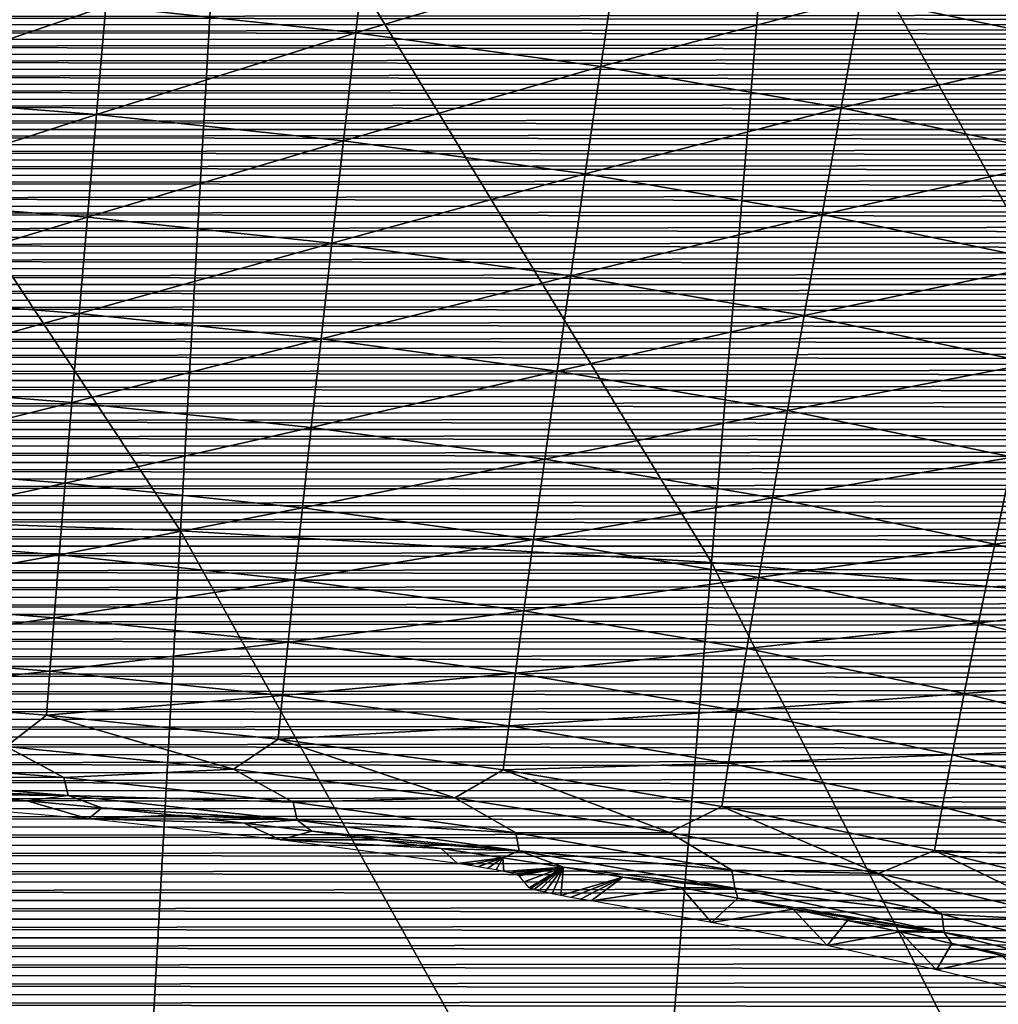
# Model space of a CAD drawing. Header units: millimetres. Extents: x -300 to 300, y -500 to 500.
# Tile 778 of 988: x 15 to 31, y 371 to 387. Entities that reach past the tile are written whole.
import ezdxf

# ---------------------------------------------------------------- set-up
doc = ezdxf.new("R2010")
doc.units = ezdxf.units.MM
doc.header["$LTSCALE"] = 81.481481
for name, color, linetype in [('14', 7, 'CONTINUOUS'), ('19', 7, 'CONTINUOUS'), ('5', 7, 'CONTINUOUS'), ('6', 7, 'CONTINUOUS'), ('9', 7, 'CONTINUOUS')]:
    doc.layers.add(name, color=color, linetype=linetype)

msp = doc.modelspace()

# ---------------------------------------------------------------- linework, layer by layer
at = {"layer": '14', "color": 7, "linetype": 'CONTINUOUS'}
for points in [[(20.648, 387.112, 45.845), (16.611, 387.542, 45.82), (20.856, 388.92, 46.755), (20.648, 387.112, 45.845)], [(24.871, 388.367, 46.789), (20.648, 387.112, 45.845), (20.856, 388.92, 46.755), (24.871, 388.367, 46.789)], [(32.686, 386.875, 46.89), (28.813, 387.688, 46.834), (33.086, 388.693, 47.645), (32.686, 386.875, 46.89)], [(24.608, 386.568, 45.879), (20.648, 387.112, 45.845), (24.871, 388.367, 46.789), (24.608, 386.568, 45.879)], [(28.813, 387.688, 46.834), (24.608, 386.568, 45.879), (24.871, 388.367, 46.789), (28.813, 387.688, 46.834)], [(16.611, 387.542, 45.82), (12.405, 386.114, 44.74), (12.514, 387.865, 45.802), (16.611, 387.542, 45.82)], [(28.49, 385.902, 45.923), (24.608, 386.568, 45.879), (28.813, 387.688, 46.834), (28.49, 385.902, 45.923)], [(32.686, 386.875, 46.89), (28.49, 385.902, 45.923), (28.813, 387.688, 46.834), (32.686, 386.875, 46.89)], [(16.459, 385.796, 44.758), (12.405, 386.114, 44.74), (16.611, 387.542, 45.82), (16.459, 385.796, 44.758)], [(20.648, 387.112, 45.845), (16.459, 385.796, 44.758), (16.611, 387.542, 45.82), (20.648, 387.112, 45.845)], [(20.448, 385.372, 44.783), (16.459, 385.796, 44.758), (20.648, 387.112, 45.845), (20.448, 385.372, 44.783)], [(24.608, 386.568, 45.879), (20.448, 385.372, 44.783), (20.648, 387.112, 45.845), (24.608, 386.568, 45.879)], [(32.3, 385.103, 45.978), (28.49, 385.902, 45.923), (32.686, 386.875, 46.89), (32.3, 385.103, 45.978)], [(24.356, 384.837, 44.816), (20.448, 385.372, 44.783), (24.608, 386.568, 45.879), (24.356, 384.837, 44.816)], [(28.49, 385.902, 45.923), (24.356, 384.837, 44.816), (24.608, 386.568, 45.879), (28.49, 385.902, 45.923)], [(16.459, 385.796, 44.758), (12.302, 384.451, 43.534), (12.405, 386.114, 44.74), (16.459, 385.796, 44.758)], [(28.182, 384.182, 44.86), (24.356, 384.837, 44.816), (28.49, 385.902, 45.923), (28.182, 384.182, 44.86)], [(32.3, 385.103, 45.978), (28.182, 384.182, 44.86), (28.49, 385.902, 45.923), (32.3, 385.103, 45.978)], [(16.315, 384.136, 43.551), (12.302, 384.451, 43.534), (16.459, 385.796, 44.758), (16.315, 384.136, 43.551)], [(20.448, 385.372, 44.783), (16.315, 384.136, 43.551), (16.459, 385.796, 44.758), (20.448, 385.372, 44.783)], [(20.261, 383.719, 43.576), (16.315, 384.136, 43.551), (20.448, 385.372, 44.783), (20.261, 383.719, 43.576)], [(24.356, 384.837, 44.816), (20.261, 383.719, 43.576), (20.448, 385.372, 44.783), (24.356, 384.837, 44.816)], [(31.931, 383.399, 44.915), (28.182, 384.182, 44.86), (32.3, 385.103, 45.978), (31.931, 383.399, 44.915)], [(24.12, 383.191, 43.61), (20.261, 383.719, 43.576), (24.356, 384.837, 44.816), (24.12, 383.191, 43.61)], [(28.182, 384.182, 44.86), (24.12, 383.191, 43.61), (24.356, 384.837, 44.816), (28.182, 384.182, 44.86)], [(16.315, 384.136, 43.551), (12.207, 382.892, 42.195), (12.302, 384.451, 43.534), (16.315, 384.136, 43.551)], [(16.182, 382.581, 42.212), (12.207, 382.892, 42.195), (16.315, 384.136, 43.551), (16.182, 382.581, 42.212)], [(20.261, 383.719, 43.576), (16.182, 382.581, 42.212), (16.315, 384.136, 43.551), (20.261, 383.719, 43.576)], [(27.892, 382.547, 43.653), (24.12, 383.191, 43.61), (28.182, 384.182, 44.86), (27.892, 382.547, 43.653)], [(31.931, 383.399, 44.915), (27.892, 382.547, 43.653), (28.182, 384.182, 44.86), (31.931, 383.399, 44.915)], [(20.087, 382.169, 42.237), (16.182, 382.581, 42.212), (20.261, 383.719, 43.576), (20.087, 382.169, 42.237)], [(24.12, 383.191, 43.61), (20.087, 382.169, 42.237), (20.261, 383.719, 43.576), (24.12, 383.191, 43.61)], [(31.584, 381.778, 43.708), (27.892, 382.547, 43.653), (31.931, 383.399, 44.915), (31.584, 381.778, 43.708)], [(23.9, 381.649, 42.271), (20.087, 382.169, 42.237), (24.12, 383.191, 43.61), (23.9, 381.649, 42.271)], [(27.892, 382.547, 43.653), (23.9, 381.649, 42.271), (24.12, 383.191, 43.61), (27.892, 382.547, 43.653)], [(16.182, 382.581, 42.212), (12.119, 381.453, 40.736), (12.207, 382.892, 42.195), (16.182, 382.581, 42.212)], [(16.061, 381.145, 40.754), (12.119, 381.453, 40.736), (16.182, 382.581, 42.212), (16.061, 381.145, 40.754)], [(20.087, 382.169, 42.237), (16.061, 381.145, 40.754), (16.182, 382.581, 42.212), (20.087, 382.169, 42.237)], [(27.623, 381.015, 42.315), (23.9, 381.649, 42.271), (27.892, 382.547, 43.653), (27.623, 381.015, 42.315)], [(31.584, 381.778, 43.708), (27.623, 381.015, 42.315), (27.892, 382.547, 43.653), (31.584, 381.778, 43.708)], [(19.928, 380.738, 40.779), (16.061, 381.145, 40.754), (20.087, 382.169, 42.237), (19.928, 380.738, 40.779)], [(23.9, 381.649, 42.271), (19.928, 380.738, 40.779), (20.087, 382.169, 42.237), (23.9, 381.649, 42.271)], [(31.263, 380.259, 42.37), (27.623, 381.015, 42.315), (31.584, 381.778, 43.708), (31.263, 380.259, 42.37)], [(23.7, 380.225, 40.814), (19.928, 380.738, 40.779), (23.9, 381.649, 42.271), (23.7, 380.225, 40.814)], [(27.623, 381.015, 42.315), (23.7, 380.225, 40.814), (23.9, 381.649, 42.271), (27.623, 381.015, 42.315)], [(16.061, 381.145, 40.754), (12.041, 380.146, 39.176), (12.119, 381.453, 40.736), (16.061, 381.145, 40.754)], [(15.952, 379.842, 39.194), (12.041, 380.146, 39.176), (16.061, 381.145, 40.754), (15.952, 379.842, 39.194)], [(19.928, 380.738, 40.779), (15.952, 379.842, 39.194), (16.061, 381.145, 40.754), (19.928, 380.738, 40.779)], [(27.378, 379.6, 40.858), (23.7, 380.225, 40.814), (27.623, 381.015, 42.315), (27.378, 379.6, 40.858)], [(31.263, 380.259, 42.37), (27.378, 379.6, 40.858), (27.623, 381.015, 42.315), (31.263, 380.259, 42.37)], [(19.785, 379.439, 39.22), (15.952, 379.842, 39.194), (19.928, 380.738, 40.779), (19.785, 379.439, 39.22)], [(23.7, 380.225, 40.814), (19.785, 379.439, 39.22), (19.928, 380.738, 40.779), (23.7, 380.225, 40.814)], [(15.952, 379.842, 39.194), (11.972, 378.981, 37.531), (12.041, 380.146, 39.176), (15.952, 379.842, 39.194)], [(23.52, 378.932, 39.254), (19.785, 379.439, 39.22), (23.7, 380.225, 40.814), (23.52, 378.932, 39.254)], [(27.378, 379.6, 40.858), (23.52, 378.932, 39.254), (23.7, 380.225, 40.814), (27.378, 379.6, 40.858)], [(30.97, 378.856, 40.914), (27.378, 379.6, 40.858), (31.263, 380.259, 42.37), (30.97, 378.856, 40.914)], [(34.806, 379.376, 42.438), (30.97, 378.856, 40.914), (31.263, 380.259, 42.37), (34.806, 379.376, 42.438)], [(15.857, 378.68, 37.549), (11.972, 378.981, 37.531), (15.952, 379.842, 39.194), (15.857, 378.68, 37.549)], [(19.785, 379.439, 39.22), (15.857, 378.68, 37.549), (15.952, 379.842, 39.194), (19.785, 379.439, 39.22)], [(27.159, 378.315, 39.3), (23.52, 378.932, 39.254), (27.378, 379.6, 40.858), (27.159, 378.315, 39.3)], [(30.97, 378.856, 40.914), (27.159, 378.315, 39.3), (27.378, 379.6, 40.858), (30.97, 378.856, 40.914)], [(19.66, 378.28, 37.576), (15.857, 378.68, 37.549), (19.785, 379.439, 39.22), (19.66, 378.28, 37.576)], [(23.52, 378.932, 39.254), (19.66, 378.28, 37.576), (19.785, 379.439, 39.22), (23.52, 378.932, 39.254)], [(34.461, 377.988, 40.983), (30.97, 378.856, 40.914), (34.806, 379.376, 42.438), (34.461, 377.988, 40.983)], [(15.857, 378.68, 37.549), (11.914, 377.965, 35.82), (11.972, 378.981, 37.531), (15.857, 378.68, 37.549)], [(23.363, 377.779, 37.611), (19.66, 378.28, 37.576), (23.52, 378.932, 39.254), (23.363, 377.779, 37.611)], [(27.159, 378.315, 39.3), (23.363, 377.779, 37.611), (23.52, 378.932, 39.254), (27.159, 378.315, 39.3)], [(30.708, 377.581, 39.356), (27.159, 378.315, 39.3), (30.97, 378.856, 40.914), (30.708, 377.581, 39.356)], [(34.461, 377.988, 40.983), (30.708, 377.581, 39.356), (30.97, 378.856, 40.914), (34.461, 377.988, 40.983)], [(15.775, 377.666, 35.839), (11.914, 377.965, 35.82), (15.857, 378.68, 37.549), (15.775, 377.666, 35.839)], [(19.66, 378.28, 37.576), (15.775, 377.666, 35.839), (15.857, 378.68, 37.549), (19.66, 378.28, 37.576)], [(19.554, 377.27, 35.866), (15.775, 377.666, 35.839), (19.66, 378.28, 37.576), (19.554, 377.27, 35.866)], [(23.363, 377.779, 37.611), (19.554, 377.27, 35.866), (19.66, 378.28, 37.576), (23.363, 377.779, 37.611)], [(26.967, 377.169, 37.657), (23.363, 377.779, 37.611), (27.159, 378.315, 39.3), (26.967, 377.169, 37.657)], [(30.708, 377.581, 39.356), (26.967, 377.169, 37.657), (27.159, 378.315, 39.3), (30.708, 377.581, 39.356)], [(15.775, 377.666, 35.839), (11.865, 377.101, 34.063), (11.914, 377.965, 35.82), (15.775, 377.666, 35.839)], [(34.153, 376.727, 39.426), (30.708, 377.581, 39.356), (34.461, 377.988, 40.983), (34.153, 376.727, 39.426)], [(23.229, 376.773, 35.903), (19.554, 377.27, 35.866), (23.363, 377.779, 37.611), (23.229, 376.773, 35.903)], [(26.967, 377.169, 37.657), (23.229, 376.773, 35.903), (23.363, 377.779, 37.611), (26.967, 377.169, 37.657)], [(15.707, 376.804, 34.083), (11.865, 377.101, 34.063), (15.775, 377.666, 35.839), (15.707, 376.804, 34.083)], [(19.554, 377.27, 35.866), (15.707, 376.804, 34.083), (15.775, 377.666, 35.839), (19.554, 377.27, 35.866)], [(30.479, 376.444, 37.715), (26.967, 377.169, 37.657), (30.708, 377.581, 39.356), (30.479, 376.444, 37.715)], [(34.153, 376.727, 39.426), (30.479, 376.444, 37.715), (30.708, 377.581, 39.356), (34.153, 376.727, 39.426)], [(19.466, 376.41, 34.111), (15.707, 376.804, 34.083), (19.554, 377.27, 35.866), (19.466, 376.41, 34.111)], [(23.229, 376.773, 35.903), (19.466, 376.41, 34.111), (19.554, 377.27, 35.866), (23.229, 376.773, 35.903)], [(26.803, 376.169, 35.95), (23.229, 376.773, 35.903), (26.967, 377.169, 37.657), (26.803, 376.169, 35.95)], [(30.479, 376.444, 37.715), (26.803, 376.169, 35.95), (26.967, 377.169, 37.657), (30.479, 376.444, 37.715)], [(15.707, 376.804, 34.083), (11.826, 376.39, 32.279), (11.865, 377.101, 34.063), (15.707, 376.804, 34.083)], [(15.654, 376.093, 32.299), (11.826, 376.39, 32.279), (15.707, 376.804, 34.083), (15.654, 376.093, 32.299)], [(19.466, 376.41, 34.111), (15.654, 376.093, 32.299), (15.707, 376.804, 34.083), (19.466, 376.41, 34.111)], [(23.119, 375.917, 34.148), (19.466, 376.41, 34.111), (23.229, 376.773, 35.903), (23.119, 375.917, 34.148)], [(26.803, 376.169, 35.95), (23.119, 375.917, 34.148), (23.229, 376.773, 35.903), (26.803, 376.169, 35.95)], [(33.884, 375.601, 37.787), (30.479, 376.444, 37.715), (34.153, 376.727, 39.426), (33.884, 375.601, 37.787)], [(15.654, 376.093, 32.299), (15.002, 375.586, 30.502), (11.826, 376.39, 32.279), (15.654, 376.093, 32.299)], [(19.396, 375.702, 32.328), (15.654, 376.093, 32.299), (19.466, 376.41, 34.111), (19.396, 375.702, 32.328)], [(23.119, 375.917, 34.148), (19.396, 375.702, 32.328), (19.466, 376.41, 34.111), (23.119, 375.917, 34.148)], [(30.284, 375.451, 36.009), (26.803, 376.169, 35.95), (30.479, 376.444, 37.715), (30.284, 375.451, 36.009)], [(33.884, 375.601, 37.787), (30.284, 375.451, 36.009), (30.479, 376.444, 37.715), (33.884, 375.601, 37.787)], [(26.668, 375.317, 34.197), (23.119, 375.917, 34.148), (26.803, 376.169, 35.95), (26.668, 375.317, 34.197)], [(30.284, 375.451, 36.009), (26.668, 375.317, 34.197), (26.803, 376.169, 35.95), (30.284, 375.451, 36.009)], [(18.675, 375.22, 30.529), (15.002, 375.586, 30.502), (15.654, 376.093, 32.299), (18.675, 375.22, 30.529)], [(19.396, 375.702, 32.328), (18.675, 375.22, 30.529), (15.654, 376.093, 32.299), (19.396, 375.702, 32.328)], [(23.031, 375.211, 32.366), (19.396, 375.702, 32.328), (23.119, 375.917, 34.148), (23.031, 375.211, 32.366)], [(26.668, 375.317, 34.197), (23.031, 375.211, 32.366), (23.119, 375.917, 34.148), (26.668, 375.317, 34.197)], [(22.249, 374.759, 30.566), (18.675, 375.22, 30.529), (19.396, 375.702, 32.328), (22.249, 374.759, 30.566)], [(23.031, 375.211, 32.366), (22.249, 374.759, 30.566), (19.396, 375.702, 32.328), (23.031, 375.211, 32.366)], [(15.932, 375.083, 28.723), (12.138, 375.386, 28.701), (15.002, 375.586, 30.502), (15.932, 375.083, 28.723)], [(18.675, 375.22, 30.529), (15.932, 375.083, 28.723), (15.002, 375.586, 30.502), (18.675, 375.22, 30.529)], [(33.655, 374.617, 36.083), (30.284, 375.451, 36.009), (33.884, 375.601, 37.787), (33.655, 374.617, 36.083)], [(15.932, 375.083, 28.723), (12.217, 375.101, 26.937), (12.138, 375.386, 28.701), (15.932, 375.083, 28.723)], [(30.123, 374.605, 34.258), (26.668, 375.317, 34.197), (30.284, 375.451, 36.009), (30.123, 374.605, 34.258)], [(33.655, 374.617, 36.083), (30.123, 374.605, 34.258), (30.284, 375.451, 36.009), (33.655, 374.617, 36.083)], [(19.637, 374.686, 28.754), (15.932, 375.083, 28.723), (18.675, 375.22, 30.529), (19.637, 374.686, 28.754)], [(22.249, 374.759, 30.566), (19.637, 374.686, 28.754), (18.675, 375.22, 30.529), (22.249, 374.759, 30.566)], [(25.717, 374.199, 30.614), (22.249, 374.759, 30.566), (23.031, 375.211, 32.366), (25.717, 374.199, 30.614)], [(26.562, 374.614, 32.416), (23.031, 375.211, 32.366), (26.668, 375.317, 34.197), (26.562, 374.614, 32.416)], [(26.562, 374.614, 32.416), (25.717, 374.199, 30.614), (23.031, 375.211, 32.366), (26.562, 374.614, 32.416)], [(30.123, 374.605, 34.258), (26.562, 374.614, 32.416), (26.668, 375.317, 34.197), (30.123, 374.605, 34.258)], [(16.003, 374.796, 26.96), (12.825, 374.908, 25.216), (12.217, 375.101, 26.937), (16.003, 374.796, 26.96)], [(16.003, 374.796, 26.96), (12.217, 375.101, 26.937), (15.932, 375.083, 28.723), (16.003, 374.796, 26.96)], [(19.637, 374.686, 28.754), (16.003, 374.796, 26.96), (15.932, 375.083, 28.723), (19.637, 374.686, 28.754)], [(14.1, 374.811, 25.223), (12.825, 374.908, 25.216), (16.003, 374.796, 26.96), (14.1, 374.811, 25.223)], [(15.341, 374.706, 25.231), (14.1, 374.811, 25.223), (16.003, 374.796, 26.96), (15.341, 374.706, 25.231)], [(16.545, 374.593, 25.239), (15.341, 374.706, 25.231), (16.003, 374.796, 26.96), (16.545, 374.593, 25.239)], [(19.7, 374.397, 26.992), (16.545, 374.593, 25.239), (16.003, 374.796, 26.96), (19.7, 374.397, 26.992)], [(19.7, 374.397, 26.992), (16.003, 374.796, 26.96), (19.637, 374.686, 28.754), (19.7, 374.397, 26.992)], [(23.233, 374.19, 28.795), (19.637, 374.686, 28.754), (22.249, 374.759, 30.566), (23.233, 374.19, 28.795)], [(25.717, 374.199, 30.614), (23.233, 374.19, 28.795), (22.249, 374.759, 30.566), (25.717, 374.199, 30.614)], [(17.712, 374.474, 25.249), (16.545, 374.593, 25.239), (19.7, 374.397, 26.992), (17.712, 374.474, 25.249)], [(23.233, 374.19, 28.795), (19.7, 374.397, 26.992), (19.637, 374.686, 28.754), (23.233, 374.19, 28.795)], [(29.093, 373.533, 30.674), (25.717, 374.199, 30.614), (26.562, 374.614, 32.416), (29.093, 373.533, 30.674)], [(29.996, 373.907, 32.479), (29.093, 373.533, 30.674), (26.562, 374.614, 32.416), (29.996, 373.907, 32.479)], [(29.996, 373.907, 32.479), (26.562, 374.614, 32.416), (30.123, 374.605, 34.258), (29.996, 373.907, 32.479)], [(33.466, 373.779, 34.333), (29.996, 373.907, 32.479), (30.123, 374.605, 34.258), (33.466, 373.779, 34.333)], [(33.466, 373.779, 34.333), (30.123, 374.605, 34.258), (33.655, 374.617, 36.083), (33.466, 373.779, 34.333)], [(18.843, 374.348, 25.259), (17.712, 374.474, 25.249), (19.7, 374.397, 26.992), (18.843, 374.348, 25.259)], [(19.939, 374.216, 25.27), (18.843, 374.348, 25.259), (19.7, 374.397, 26.992), (19.939, 374.216, 25.27)], [(23.287, 373.899, 27.034), (19.939, 374.216, 25.27), (19.7, 374.397, 26.992), (23.287, 373.899, 27.034)], [(23.287, 373.899, 27.034), (19.7, 374.397, 26.992), (23.233, 374.19, 28.795), (23.287, 373.899, 27.034)], [(21.001, 374.078, 25.282), (19.939, 374.216, 25.27), (23.287, 373.899, 27.034), (21.001, 374.078, 25.282)], [(26.725, 373.589, 28.849), (23.233, 374.19, 28.795), (25.717, 374.199, 30.614), (26.725, 373.589, 28.849)], [(26.725, 373.589, 28.849), (23.287, 373.899, 27.034), (23.233, 374.19, 28.795), (26.725, 373.589, 28.849)], [(29.093, 373.533, 30.674), (26.725, 373.589, 28.849), (25.717, 374.199, 30.614), (29.093, 373.533, 30.674)], [(22.029, 373.936, 25.295), (21.001, 374.078, 25.282), (23.287, 373.899, 27.034), (22.029, 373.936, 25.295)], [(23.026, 373.788, 25.308), (22.029, 373.936, 25.295), (23.287, 373.899, 27.034), (23.026, 373.788, 25.308)], [(24.003, 373.634, 25.322), (23.026, 373.788, 25.308), (23.287, 373.899, 27.034), (24.003, 373.634, 25.322)], [(26.771, 373.297, 27.089), (24.003, 373.634, 25.322), (23.287, 373.899, 27.034), (26.771, 373.297, 27.089)], [(26.771, 373.297, 27.089), (23.287, 373.899, 27.034), (26.725, 373.589, 28.849), (26.771, 373.297, 27.089)], [(32.363, 372.76, 30.748), (29.093, 373.533, 30.674), (29.996, 373.907, 32.479), (32.363, 372.76, 30.748)], [(33.317, 373.086, 32.556), (32.363, 372.76, 30.748), (29.996, 373.907, 32.479), (33.317, 373.086, 32.556)], [(33.317, 373.086, 32.556), (29.996, 373.907, 32.479), (33.466, 373.779, 34.333), (33.317, 373.086, 32.556)], [(24.962, 373.473, 25.337), (24.003, 373.634, 25.322), (26.771, 373.297, 27.089), (24.962, 373.473, 25.337)], [(25.902, 373.306, 25.353), (24.962, 373.473, 25.337), (26.771, 373.297, 27.089), (25.902, 373.306, 25.353)], [(30.118, 372.879, 28.916), (26.771, 373.297, 27.089), (26.725, 373.589, 28.849), (30.118, 372.879, 28.916)], [(30.118, 372.879, 28.916), (26.725, 373.589, 28.849), (29.093, 373.533, 30.674), (30.118, 372.879, 28.916)], [(32.363, 372.76, 30.748), (30.118, 372.879, 28.916), (29.093, 373.533, 30.674), (32.363, 372.76, 30.748)], [(26.82, 373.135, 25.37), (25.902, 373.306, 25.353), (26.771, 373.297, 27.089), (26.82, 373.135, 25.37)], [(30.155, 372.584, 27.158), (26.82, 373.135, 25.37), (26.771, 373.297, 27.089), (30.155, 372.584, 27.158)], [(30.155, 372.584, 27.158), (26.771, 373.297, 27.089), (30.118, 372.879, 28.916), (30.155, 372.584, 27.158)], [(27.716, 372.958, 25.387), (26.82, 373.135, 25.37), (30.155, 372.584, 27.158), (27.716, 372.958, 25.387)], [(28.591, 372.777, 25.405), (27.716, 372.958, 25.387), (30.155, 372.584, 27.158), (28.591, 372.777, 25.405)], [(33.396, 372.056, 28.998), (30.155, 372.584, 27.158), (30.118, 372.879, 28.916), (33.396, 372.056, 28.998)], [(33.396, 372.056, 28.998), (30.118, 372.879, 28.916), (32.363, 372.76, 30.748), (33.396, 372.056, 28.998)], [(29.444, 372.592, 25.424), (28.591, 372.777, 25.405), (30.155, 372.584, 27.158), (29.444, 372.592, 25.424)], [(30.276, 372.403, 25.443), (29.444, 372.592, 25.424), (30.155, 372.584, 27.158), (30.276, 372.403, 25.443)], [(33.423, 371.76, 27.243), (30.276, 372.403, 25.443), (30.155, 372.584, 27.158), (33.423, 371.76, 27.243)], [(33.423, 371.76, 27.243), (30.155, 372.584, 27.158), (33.396, 372.056, 28.998), (33.423, 371.76, 27.243)], [(31.086, 372.21, 25.463), (30.276, 372.403, 25.443), (33.423, 371.76, 27.243), (31.086, 372.21, 25.463)]]:
    msp.add_3dface(points, dxfattribs=at)
at = {"layer": '19', "color": 7, "linetype": 'CONTINUOUS'}
for points in [[(17.819, 379.07, 67.521), (9.38, 391.833, 65.805), (9.022, 379.374, 67.541), (17.819, 379.07, 67.521)], [(18.527, 391.522, 65.784), (9.38, 391.833, 65.805), (17.819, 379.07, 67.521), (18.527, 391.522, 65.784)], [(26.395, 378.558, 67.487), (18.527, 391.522, 65.784), (17.819, 379.07, 67.521), (26.395, 378.558, 67.487)], [(27.441, 391, 65.749), (18.527, 391.522, 65.784), (26.395, 378.558, 67.487), (27.441, 391, 65.749)], [(34.751, 377.837, 67.441), (27.441, 391, 65.749), (26.395, 378.558, 67.487), (34.751, 377.837, 67.441)], [(36.125, 390.262, 65.702), (27.441, 391, 65.749), (34.751, 377.837, 67.441), (36.125, 390.262, 65.702)], [(17.095, 366.063, 69.076), (9.022, 379.374, 67.541), (8.655, 366.36, 69.096), (17.095, 366.063, 69.076)], [(17.819, 379.07, 67.521), (9.022, 379.374, 67.541), (17.095, 366.063, 69.076), (17.819, 379.07, 67.521)], [(25.324, 365.564, 69.043), (17.819, 379.07, 67.521), (17.095, 366.063, 69.076), (25.324, 365.564, 69.043)], [(26.395, 378.558, 67.487), (17.819, 379.07, 67.521), (25.324, 365.564, 69.043), (26.395, 378.558, 67.487)], [(33.343, 364.86, 68.999), (26.395, 378.558, 67.487), (25.324, 365.564, 69.043), (33.343, 364.86, 68.999)], [(34.751, 377.837, 67.441), (26.395, 378.558, 67.487), (33.343, 364.86, 68.999), (34.751, 377.837, 67.441)]]:
    msp.add_3dface(points, dxfattribs=at)
at = {"layer": '5', "color": 7, "linetype": 'CONTINUOUS'}
for points in [[(116.382, 387.248, 11), (-116.384, 387.244, 11), (-116.224, 387.482, 11), (116.382, 387.248, 11)], [(116.222, 387.486, 11), (116.382, 387.248, 11), (-116.224, 387.482, 11), (116.222, 387.486, 11)], [(116.542, 387.009, 11), (-116.544, 387.005, 11), (-116.384, 387.244, 11), (116.542, 387.009, 11)], [(116.382, 387.248, 11), (116.542, 387.009, 11), (-116.384, 387.244, 11), (116.382, 387.248, 11)], [(116.702, 386.768, 11), (-116.704, 386.765, 11), (-116.544, 387.005, 11), (116.702, 386.768, 11)], [(116.542, 387.009, 11), (116.702, 386.768, 11), (-116.544, 387.005, 11), (116.542, 387.009, 11)], [(116.861, 386.527, 11), (-116.864, 386.524, 11), (-116.704, 386.765, 11), (116.861, 386.527, 11)], [(116.702, 386.768, 11), (116.861, 386.527, 11), (-116.704, 386.765, 11), (116.702, 386.768, 11)], [(117.021, 386.286, 11), (-117.023, 386.282, 11), (-116.864, 386.524, 11), (117.021, 386.286, 11)], [(116.861, 386.527, 11), (117.021, 386.286, 11), (-116.864, 386.524, 11), (116.861, 386.527, 11)], [(117.18, 386.043, 11), (-117.183, 386.039, 11), (-117.023, 386.282, 11), (117.18, 386.043, 11)], [(117.021, 386.286, 11), (117.18, 386.043, 11), (-117.023, 386.282, 11), (117.021, 386.286, 11)], [(117.339, 385.799, 11), (-117.341, 385.795, 11), (-117.183, 386.039, 11), (117.339, 385.799, 11)], [(117.18, 386.043, 11), (117.339, 385.799, 11), (-117.183, 386.039, 11), (117.18, 386.043, 11)], [(117.497, 385.554, 11), (-117.5, 385.55, 11), (-117.341, 385.795, 11), (117.497, 385.554, 11)], [(117.339, 385.799, 11), (117.497, 385.554, 11), (-117.341, 385.795, 11), (117.339, 385.799, 11)], [(117.656, 385.308, 11), (-117.658, 385.304, 11), (-117.5, 385.55, 11), (117.656, 385.308, 11)], [(117.497, 385.554, 11), (117.656, 385.308, 11), (-117.5, 385.55, 11), (117.497, 385.554, 11)], [(117.814, 385.061, 11), (-117.817, 385.057, 11), (-117.658, 385.304, 11), (117.814, 385.061, 11)], [(117.656, 385.308, 11), (117.814, 385.061, 11), (-117.658, 385.304, 11), (117.656, 385.308, 11)], [(117.972, 384.814, 11), (-117.975, 384.81, 11), (-117.817, 385.057, 11), (117.972, 384.814, 11)], [(117.814, 385.061, 11), (117.972, 384.814, 11), (-117.817, 385.057, 11), (117.814, 385.061, 11)], [(118.13, 384.565, 11), (-118.132, 384.561, 11), (-117.975, 384.81, 11), (118.13, 384.565, 11)], [(117.972, 384.814, 11), (118.13, 384.565, 11), (-117.975, 384.81, 11), (117.972, 384.814, 11)], [(118.288, 384.315, 11), (-118.29, 384.311, 11), (-118.132, 384.561, 11), (118.288, 384.315, 11)], [(118.13, 384.565, 11), (118.288, 384.315, 11), (-118.132, 384.561, 11), (118.13, 384.565, 11)], [(118.445, 384.064, 11), (-118.447, 384.061, 11), (-118.29, 384.311, 11), (118.445, 384.064, 11)], [(118.288, 384.315, 11), (118.445, 384.064, 11), (-118.29, 384.311, 11), (118.288, 384.315, 11)], [(118.602, 383.812, 11), (-118.605, 383.809, 11), (-118.447, 384.061, 11), (118.602, 383.812, 11)], [(118.445, 384.064, 11), (118.602, 383.812, 11), (-118.447, 384.061, 11), (118.445, 384.064, 11)], [(118.759, 383.559, 11), (-118.762, 383.556, 11), (-118.605, 383.809, 11), (118.759, 383.559, 11)], [(118.602, 383.812, 11), (118.759, 383.559, 11), (-118.605, 383.809, 11), (118.602, 383.812, 11)], [(118.916, 383.305, 11), (-118.918, 383.302, 11), (-118.762, 383.556, 11), (118.916, 383.305, 11)], [(118.759, 383.559, 11), (118.916, 383.305, 11), (-118.762, 383.556, 11), (118.759, 383.559, 11)], [(119.073, 383.05, 11), (-119.075, 383.047, 11), (-118.918, 383.302, 11), (119.073, 383.05, 11)], [(118.916, 383.305, 11), (119.073, 383.05, 11), (-118.918, 383.302, 11), (118.916, 383.305, 11)], [(119.229, 382.795, 11), (-119.231, 382.791, 11), (-119.075, 383.047, 11), (119.229, 382.795, 11)], [(119.073, 383.05, 11), (119.229, 382.795, 11), (-119.075, 383.047, 11), (119.073, 383.05, 11)], [(119.385, 382.538, 11), (-119.387, 382.534, 11), (-119.231, 382.791, 11), (119.385, 382.538, 11)], [(119.229, 382.795, 11), (119.385, 382.538, 11), (-119.231, 382.791, 11), (119.229, 382.795, 11)], [(119.541, 382.279, 11), (-119.543, 382.276, 11), (-119.387, 382.534, 11), (119.541, 382.279, 11)], [(119.385, 382.538, 11), (119.541, 382.279, 11), (-119.387, 382.534, 11), (119.385, 382.538, 11)], [(119.697, 382.02, 11), (-119.699, 382.017, 11), (-119.543, 382.276, 11), (119.697, 382.02, 11)], [(119.541, 382.279, 11), (119.697, 382.02, 11), (-119.543, 382.276, 11), (119.541, 382.279, 11)], [(119.853, 381.76, 11), (-119.855, 381.757, 11), (-119.699, 382.017, 11), (119.853, 381.76, 11)], [(119.697, 382.02, 11), (119.853, 381.76, 11), (-119.699, 382.017, 11), (119.697, 382.02, 11)], [(120.008, 381.499, 11), (-120.01, 381.496, 11), (-119.855, 381.757, 11), (120.008, 381.499, 11)], [(119.853, 381.76, 11), (120.008, 381.499, 11), (-119.855, 381.757, 11), (119.853, 381.76, 11)], [(120.163, 381.237, 11), (-120.165, 381.233, 11), (-120.01, 381.496, 11), (120.163, 381.237, 11)], [(120.008, 381.499, 11), (120.163, 381.237, 11), (-120.01, 381.496, 11), (120.008, 381.499, 11)], [(120.318, 380.973, 11), (-120.32, 380.97, 11), (-120.165, 381.233, 11), (120.318, 380.973, 11)], [(120.163, 381.237, 11), (120.318, 380.973, 11), (-120.165, 381.233, 11), (120.163, 381.237, 11)], [(120.473, 380.709, 11), (-120.475, 380.705, 11), (-120.32, 380.97, 11), (120.473, 380.709, 11)], [(120.318, 380.973, 11), (120.473, 380.709, 11), (-120.32, 380.97, 11), (120.318, 380.973, 11)], [(120.628, 380.443, 11), (-120.63, 380.439, 11), (-120.475, 380.705, 11), (120.628, 380.443, 11)], [(120.473, 380.709, 11), (120.628, 380.443, 11), (-120.475, 380.705, 11), (120.473, 380.709, 11)], [(120.782, 380.176, 11), (-120.784, 380.172, 11), (-120.63, 380.439, 11), (120.782, 380.176, 11)], [(120.628, 380.443, 11), (120.782, 380.176, 11), (-120.63, 380.439, 11), (120.628, 380.443, 11)], [(120.936, 379.908, 11), (-120.938, 379.904, 11), (-120.784, 380.172, 11), (120.936, 379.908, 11)], [(120.782, 380.176, 11), (120.936, 379.908, 11), (-120.784, 380.172, 11), (120.782, 380.176, 11)], [(121.09, 379.639, 11), (-121.092, 379.635, 11), (-120.938, 379.904, 11), (121.09, 379.639, 11)], [(120.936, 379.908, 11), (121.09, 379.639, 11), (-120.938, 379.904, 11), (120.936, 379.908, 11)], [(121.244, 379.368, 11), (-121.246, 379.364, 11), (-121.092, 379.635, 11), (121.244, 379.368, 11)], [(121.09, 379.639, 11), (121.244, 379.368, 11), (-121.092, 379.635, 11), (121.09, 379.639, 11)], [(121.398, 379.096, 11), (-121.4, 379.093, 11), (-121.246, 379.364, 11), (121.398, 379.096, 11)], [(121.244, 379.368, 11), (121.398, 379.096, 11), (-121.246, 379.364, 11), (121.244, 379.368, 11)], [(121.552, 378.824, 11), (-121.553, 378.82, 11), (-121.4, 379.093, 11), (121.552, 378.824, 11)], [(121.398, 379.096, 11), (121.552, 378.824, 11), (-121.4, 379.093, 11), (121.398, 379.096, 11)], [(121.705, 378.549, 11), (-121.707, 378.546, 11), (-121.553, 378.82, 11), (121.705, 378.549, 11)], [(121.552, 378.824, 11), (121.705, 378.549, 11), (-121.553, 378.82, 11), (121.552, 378.824, 11)], [(121.858, 378.274, 11), (-121.86, 378.271, 11), (-121.707, 378.546, 11), (121.858, 378.274, 11)], [(121.705, 378.549, 11), (121.858, 378.274, 11), (-121.707, 378.546, 11), (121.705, 378.549, 11)], [(122.011, 377.998, 11), (-122.013, 377.994, 11), (-121.86, 378.271, 11), (122.011, 377.998, 11)], [(121.858, 378.274, 11), (122.011, 377.998, 11), (-121.86, 378.271, 11), (121.858, 378.274, 11)], [(122.164, 377.72, 11), (-122.166, 377.717, 11), (-122.013, 377.994, 11), (122.164, 377.72, 11)], [(122.011, 377.998, 11), (122.164, 377.72, 11), (-122.013, 377.994, 11), (122.011, 377.998, 11)], [(122.317, 377.441, 11), (-122.318, 377.438, 11), (-122.166, 377.717, 11), (122.317, 377.441, 11)], [(122.164, 377.72, 11), (122.317, 377.441, 11), (-122.166, 377.717, 11), (122.164, 377.72, 11)], [(122.469, 377.161, 11), (-122.471, 377.158, 11), (-122.318, 377.438, 11), (122.469, 377.161, 11)], [(122.317, 377.441, 11), (122.469, 377.161, 11), (-122.318, 377.438, 11), (122.317, 377.441, 11)], [(122.621, 376.88, 11), (-122.623, 376.876, 11), (-122.471, 377.158, 11), (122.621, 376.88, 11)], [(122.469, 377.161, 11), (122.621, 376.88, 11), (-122.471, 377.158, 11), (122.469, 377.161, 11)], [(122.773, 376.597, 11), (-122.775, 376.594, 11), (-122.623, 376.876, 11), (122.773, 376.597, 11)], [(122.621, 376.88, 11), (122.773, 376.597, 11), (-122.623, 376.876, 11), (122.621, 376.88, 11)], [(122.925, 376.313, 11), (-122.927, 376.31, 11), (-122.775, 376.594, 11), (122.925, 376.313, 11)], [(122.773, 376.597, 11), (122.925, 376.313, 11), (-122.775, 376.594, 11), (122.773, 376.597, 11)], [(123.077, 376.028, 11), (-123.079, 376.024, 11), (-122.927, 376.31, 11), (123.077, 376.028, 11)], [(122.925, 376.313, 11), (123.077, 376.028, 11), (-122.927, 376.31, 11), (122.925, 376.313, 11)], [(123.229, 375.742, 11), (-123.231, 375.738, 11), (-123.079, 376.024, 11), (123.229, 375.742, 11)], [(123.077, 376.028, 11), (123.229, 375.742, 11), (-123.079, 376.024, 11), (123.077, 376.028, 11)], [(123.38, 375.454, 11), (-123.382, 375.45, 11), (-123.231, 375.738, 11), (123.38, 375.454, 11)], [(123.229, 375.742, 11), (123.38, 375.454, 11), (-123.231, 375.738, 11), (123.229, 375.742, 11)], [(123.531, 375.164, 11), (-123.533, 375.16, 11), (-123.382, 375.45, 11), (123.531, 375.164, 11)], [(123.38, 375.454, 11), (123.531, 375.164, 11), (-123.382, 375.45, 11), (123.38, 375.454, 11)], [(123.683, 374.874, 11), (-123.685, 374.87, 11), (-123.533, 375.16, 11), (123.683, 374.874, 11)], [(123.531, 375.164, 11), (123.683, 374.874, 11), (-123.533, 375.16, 11), (123.531, 375.164, 11)], [(123.834, 374.582, 11), (-123.836, 374.578, 11), (-123.685, 374.87, 11), (123.834, 374.582, 11)], [(123.683, 374.874, 11), (123.834, 374.582, 11), (-123.685, 374.87, 11), (123.683, 374.874, 11)], [(123.985, 374.288, 11), (-123.987, 374.284, 11), (-123.836, 374.578, 11), (123.985, 374.288, 11)], [(123.834, 374.582, 11), (123.985, 374.288, 11), (-123.836, 374.578, 11), (123.834, 374.582, 11)], [(124.135, 373.993, 11), (-124.137, 373.989, 11), (-123.987, 374.284, 11), (124.135, 373.993, 11)], [(123.985, 374.288, 11), (124.135, 373.993, 11), (-123.987, 374.284, 11), (123.985, 374.288, 11)], [(124.286, 373.697, 11), (-124.288, 373.693, 11), (-124.137, 373.989, 11), (124.286, 373.697, 11)], [(124.135, 373.993, 11), (124.286, 373.697, 11), (-124.137, 373.989, 11), (124.135, 373.993, 11)], [(124.437, 373.399, 11), (-124.439, 373.395, 11), (-124.288, 373.693, 11), (124.437, 373.399, 11)], [(124.286, 373.697, 11), (124.437, 373.399, 11), (-124.288, 373.693, 11), (124.286, 373.697, 11)], [(124.587, 373.099, 11), (-124.589, 373.096, 11), (-124.439, 373.395, 11), (124.587, 373.099, 11)], [(124.437, 373.399, 11), (124.587, 373.099, 11), (-124.439, 373.395, 11), (124.437, 373.399, 11)], [(124.738, 372.798, 11), (-124.739, 372.795, 11), (-124.589, 373.096, 11), (124.738, 372.798, 11)], [(124.587, 373.099, 11), (124.738, 372.798, 11), (-124.589, 373.096, 11), (124.587, 373.099, 11)], [(124.888, 372.496, 11), (-124.889, 372.493, 11), (-124.739, 372.795, 11), (124.888, 372.496, 11)], [(124.738, 372.798, 11), (124.888, 372.496, 11), (-124.739, 372.795, 11), (124.738, 372.798, 11)], [(125.038, 372.192, 11), (-125.039, 372.189, 11), (-124.889, 372.493, 11), (125.038, 372.192, 11)], [(124.888, 372.496, 11), (125.038, 372.192, 11), (-124.889, 372.493, 11), (124.888, 372.496, 11)], [(125.188, 371.887, 11), (-125.189, 371.884, 11), (-125.039, 372.189, 11), (125.188, 371.887, 11)], [(125.038, 372.192, 11), (125.188, 371.887, 11), (-125.039, 372.189, 11), (125.038, 372.192, 11)], [(125.338, 371.58, 11), (-125.339, 371.577, 11), (-125.189, 371.884, 11), (125.338, 371.58, 11)], [(125.188, 371.887, 11), (125.338, 371.58, 11), (-125.189, 371.884, 11), (125.188, 371.887, 11)], [(125.487, 371.272, 11), (-125.489, 371.268, 11), (-125.339, 371.577, 11), (125.487, 371.272, 11)], [(125.338, 371.58, 11), (125.487, 371.272, 11), (-125.339, 371.577, 11), (125.338, 371.58, 11)]]:
    msp.add_3dface(points, dxfattribs=at)
at = {"layer": '6', "color": 7, "linetype": 'CONTINUOUS'}
for points in [[(116.224, 387.482, 16), (-116.222, 387.486, 16), (-116.382, 387.248, 16), (116.224, 387.482, 16)], [(116.384, 387.244, 16), (116.224, 387.482, 16), (-116.382, 387.248, 16), (116.384, 387.244, 16)], [(116.384, 387.244, 16), (-116.382, 387.248, 16), (-116.542, 387.009, 16), (116.384, 387.244, 16)], [(116.544, 387.005, 16), (116.384, 387.244, 16), (-116.542, 387.009, 16), (116.544, 387.005, 16)], [(116.544, 387.005, 16), (-116.542, 387.009, 16), (-116.702, 386.768, 16), (116.544, 387.005, 16)], [(116.704, 386.765, 16), (116.544, 387.005, 16), (-116.702, 386.768, 16), (116.704, 386.765, 16)], [(116.704, 386.765, 16), (-116.702, 386.768, 16), (-116.861, 386.527, 16), (116.704, 386.765, 16)], [(116.864, 386.524, 16), (116.704, 386.765, 16), (-116.861, 386.527, 16), (116.864, 386.524, 16)], [(116.864, 386.524, 16), (-116.861, 386.527, 16), (-117.021, 386.286, 16), (116.864, 386.524, 16)], [(117.023, 386.282, 16), (116.864, 386.524, 16), (-117.021, 386.286, 16), (117.023, 386.282, 16)], [(117.023, 386.282, 16), (-117.021, 386.286, 16), (-117.18, 386.043, 16), (117.023, 386.282, 16)], [(117.183, 386.039, 16), (117.023, 386.282, 16), (-117.18, 386.043, 16), (117.183, 386.039, 16)], [(117.183, 386.039, 16), (-117.18, 386.043, 16), (-117.339, 385.799, 16), (117.183, 386.039, 16)], [(117.341, 385.795, 16), (117.183, 386.039, 16), (-117.339, 385.799, 16), (117.341, 385.795, 16)], [(117.341, 385.795, 16), (-117.339, 385.799, 16), (-117.497, 385.554, 16), (117.341, 385.795, 16)], [(117.5, 385.55, 16), (117.341, 385.795, 16), (-117.497, 385.554, 16), (117.5, 385.55, 16)], [(117.5, 385.55, 16), (-117.497, 385.554, 16), (-117.656, 385.308, 16), (117.5, 385.55, 16)], [(117.658, 385.304, 16), (117.5, 385.55, 16), (-117.656, 385.308, 16), (117.658, 385.304, 16)], [(117.658, 385.304, 16), (-117.656, 385.308, 16), (-117.814, 385.061, 16), (117.658, 385.304, 16)], [(117.817, 385.057, 16), (117.658, 385.304, 16), (-117.814, 385.061, 16), (117.817, 385.057, 16)], [(117.817, 385.057, 16), (-117.814, 385.061, 16), (-117.972, 384.814, 16), (117.817, 385.057, 16)], [(117.975, 384.81, 16), (117.817, 385.057, 16), (-117.972, 384.814, 16), (117.975, 384.81, 16)], [(117.975, 384.81, 16), (-117.972, 384.814, 16), (-118.13, 384.565, 16), (117.975, 384.81, 16)], [(118.132, 384.561, 16), (117.975, 384.81, 16), (-118.13, 384.565, 16), (118.132, 384.561, 16)], [(118.132, 384.561, 16), (-118.13, 384.565, 16), (-118.288, 384.315, 16), (118.132, 384.561, 16)], [(118.29, 384.311, 16), (118.132, 384.561, 16), (-118.288, 384.315, 16), (118.29, 384.311, 16)], [(118.29, 384.311, 16), (-118.288, 384.315, 16), (-118.445, 384.064, 16), (118.29, 384.311, 16)], [(118.447, 384.061, 16), (118.29, 384.311, 16), (-118.445, 384.064, 16), (118.447, 384.061, 16)], [(118.447, 384.061, 16), (-118.445, 384.064, 16), (-118.602, 383.812, 16), (118.447, 384.061, 16)], [(118.605, 383.809, 16), (118.447, 384.061, 16), (-118.602, 383.812, 16), (118.605, 383.809, 16)], [(118.605, 383.809, 16), (-118.602, 383.812, 16), (-118.759, 383.559, 16), (118.605, 383.809, 16)], [(118.762, 383.556, 16), (118.605, 383.809, 16), (-118.759, 383.559, 16), (118.762, 383.556, 16)], [(118.762, 383.556, 16), (-118.759, 383.559, 16), (-118.916, 383.305, 16), (118.762, 383.556, 16)], [(118.918, 383.302, 16), (118.762, 383.556, 16), (-118.916, 383.305, 16), (118.918, 383.302, 16)], [(118.918, 383.302, 16), (-118.916, 383.305, 16), (-119.073, 383.05, 16), (118.918, 383.302, 16)], [(119.075, 383.047, 16), (118.918, 383.302, 16), (-119.073, 383.05, 16), (119.075, 383.047, 16)], [(119.075, 383.047, 16), (-119.073, 383.05, 16), (-119.229, 382.795, 16), (119.075, 383.047, 16)], [(119.231, 382.791, 16), (119.075, 383.047, 16), (-119.229, 382.795, 16), (119.231, 382.791, 16)], [(119.231, 382.791, 16), (-119.229, 382.795, 16), (-119.385, 382.538, 16), (119.231, 382.791, 16)], [(119.387, 382.534, 16), (119.231, 382.791, 16), (-119.385, 382.538, 16), (119.387, 382.534, 16)], [(119.387, 382.534, 16), (-119.385, 382.538, 16), (-119.541, 382.279, 16), (119.387, 382.534, 16)], [(119.543, 382.276, 16), (119.387, 382.534, 16), (-119.541, 382.279, 16), (119.543, 382.276, 16)], [(119.543, 382.276, 16), (-119.541, 382.279, 16), (-119.697, 382.02, 16), (119.543, 382.276, 16)], [(119.699, 382.017, 16), (119.543, 382.276, 16), (-119.697, 382.02, 16), (119.699, 382.017, 16)], [(119.699, 382.017, 16), (-119.697, 382.02, 16), (-119.853, 381.76, 16), (119.699, 382.017, 16)], [(119.855, 381.757, 16), (119.699, 382.017, 16), (-119.853, 381.76, 16), (119.855, 381.757, 16)], [(119.855, 381.757, 16), (-119.853, 381.76, 16), (-120.008, 381.499, 16), (119.855, 381.757, 16)], [(120.01, 381.496, 16), (119.855, 381.757, 16), (-120.008, 381.499, 16), (120.01, 381.496, 16)], [(120.01, 381.496, 16), (-120.008, 381.499, 16), (-120.163, 381.237, 16), (120.01, 381.496, 16)], [(120.165, 381.233, 16), (120.01, 381.496, 16), (-120.163, 381.237, 16), (120.165, 381.233, 16)], [(120.165, 381.233, 16), (-120.163, 381.237, 16), (-120.318, 380.973, 16), (120.165, 381.233, 16)], [(120.32, 380.97, 16), (120.165, 381.233, 16), (-120.318, 380.973, 16), (120.32, 380.97, 16)], [(120.32, 380.97, 16), (-120.318, 380.973, 16), (-120.473, 380.709, 16), (120.32, 380.97, 16)], [(120.475, 380.705, 16), (120.32, 380.97, 16), (-120.473, 380.709, 16), (120.475, 380.705, 16)], [(120.475, 380.705, 16), (-120.473, 380.709, 16), (-120.628, 380.443, 16), (120.475, 380.705, 16)], [(120.63, 380.439, 16), (120.475, 380.705, 16), (-120.628, 380.443, 16), (120.63, 380.439, 16)], [(120.63, 380.439, 16), (-120.628, 380.443, 16), (-120.782, 380.176, 16), (120.63, 380.439, 16)], [(120.784, 380.172, 16), (120.63, 380.439, 16), (-120.782, 380.176, 16), (120.784, 380.172, 16)], [(120.784, 380.172, 16), (-120.782, 380.176, 16), (-120.936, 379.908, 16), (120.784, 380.172, 16)], [(120.938, 379.904, 16), (120.784, 380.172, 16), (-120.936, 379.908, 16), (120.938, 379.904, 16)], [(120.938, 379.904, 16), (-120.936, 379.908, 16), (-121.09, 379.639, 16), (120.938, 379.904, 16)], [(121.092, 379.635, 16), (120.938, 379.904, 16), (-121.09, 379.639, 16), (121.092, 379.635, 16)], [(121.092, 379.635, 16), (-121.09, 379.639, 16), (-121.244, 379.368, 16), (121.092, 379.635, 16)], [(121.246, 379.364, 16), (121.092, 379.635, 16), (-121.244, 379.368, 16), (121.246, 379.364, 16)], [(121.246, 379.364, 16), (-121.244, 379.368, 16), (-121.398, 379.096, 16), (121.246, 379.364, 16)], [(121.4, 379.093, 16), (121.246, 379.364, 16), (-121.398, 379.096, 16), (121.4, 379.093, 16)], [(121.4, 379.093, 16), (-121.398, 379.096, 16), (-121.552, 378.824, 16), (121.4, 379.093, 16)], [(121.553, 378.82, 16), (121.4, 379.093, 16), (-121.552, 378.824, 16), (121.553, 378.82, 16)], [(121.553, 378.82, 16), (-121.552, 378.824, 16), (-121.705, 378.549, 16), (121.553, 378.82, 16)], [(121.707, 378.546, 16), (121.553, 378.82, 16), (-121.705, 378.549, 16), (121.707, 378.546, 16)], [(121.707, 378.546, 16), (-121.705, 378.549, 16), (-121.858, 378.274, 16), (121.707, 378.546, 16)], [(121.86, 378.271, 16), (121.707, 378.546, 16), (-121.858, 378.274, 16), (121.86, 378.271, 16)], [(121.86, 378.271, 16), (-121.858, 378.274, 16), (-122.011, 377.998, 16), (121.86, 378.271, 16)], [(122.013, 377.994, 16), (121.86, 378.271, 16), (-122.011, 377.998, 16), (122.013, 377.994, 16)], [(122.013, 377.994, 16), (-122.011, 377.998, 16), (-122.164, 377.72, 16), (122.013, 377.994, 16)], [(122.166, 377.717, 16), (122.013, 377.994, 16), (-122.164, 377.72, 16), (122.166, 377.717, 16)], [(122.166, 377.717, 16), (-122.164, 377.72, 16), (-122.317, 377.441, 16), (122.166, 377.717, 16)], [(122.318, 377.438, 16), (122.166, 377.717, 16), (-122.317, 377.441, 16), (122.318, 377.438, 16)], [(122.318, 377.438, 16), (-122.317, 377.441, 16), (-122.469, 377.161, 16), (122.318, 377.438, 16)], [(122.471, 377.158, 16), (122.318, 377.438, 16), (-122.469, 377.161, 16), (122.471, 377.158, 16)], [(122.471, 377.158, 16), (-122.469, 377.161, 16), (-122.621, 376.88, 16), (122.471, 377.158, 16)], [(122.623, 376.876, 16), (122.471, 377.158, 16), (-122.621, 376.88, 16), (122.623, 376.876, 16)], [(122.623, 376.876, 16), (-122.621, 376.88, 16), (-122.773, 376.597, 16), (122.623, 376.876, 16)], [(122.775, 376.594, 16), (122.623, 376.876, 16), (-122.773, 376.597, 16), (122.775, 376.594, 16)], [(122.775, 376.594, 16), (-122.773, 376.597, 16), (-122.925, 376.313, 16), (122.775, 376.594, 16)], [(122.927, 376.31, 16), (122.775, 376.594, 16), (-122.925, 376.313, 16), (122.927, 376.31, 16)], [(122.927, 376.31, 16), (-122.925, 376.313, 16), (-123.077, 376.028, 16), (122.927, 376.31, 16)], [(123.079, 376.024, 16), (122.927, 376.31, 16), (-123.077, 376.028, 16), (123.079, 376.024, 16)], [(123.079, 376.024, 16), (-123.077, 376.028, 16), (-123.229, 375.742, 16), (123.079, 376.024, 16)], [(123.231, 375.738, 16), (123.079, 376.024, 16), (-123.229, 375.742, 16), (123.231, 375.738, 16)], [(123.231, 375.738, 16), (-123.229, 375.742, 16), (-123.38, 375.454, 16), (123.231, 375.738, 16)], [(123.382, 375.45, 16), (123.231, 375.738, 16), (-123.38, 375.454, 16), (123.382, 375.45, 16)], [(123.382, 375.45, 16), (-123.38, 375.454, 16), (-123.531, 375.164, 16), (123.382, 375.45, 16)], [(123.533, 375.16, 16), (123.382, 375.45, 16), (-123.531, 375.164, 16), (123.533, 375.16, 16)], [(123.533, 375.16, 16), (-123.531, 375.164, 16), (-123.683, 374.874, 16), (123.533, 375.16, 16)], [(123.685, 374.87, 16), (123.533, 375.16, 16), (-123.683, 374.874, 16), (123.685, 374.87, 16)], [(123.685, 374.87, 16), (-123.683, 374.874, 16), (-123.834, 374.582, 16), (123.685, 374.87, 16)], [(123.836, 374.578, 16), (123.685, 374.87, 16), (-123.834, 374.582, 16), (123.836, 374.578, 16)], [(123.836, 374.578, 16), (-123.834, 374.582, 16), (-123.985, 374.288, 16), (123.836, 374.578, 16)], [(123.987, 374.284, 16), (123.836, 374.578, 16), (-123.985, 374.288, 16), (123.987, 374.284, 16)], [(123.987, 374.284, 16), (-123.985, 374.288, 16), (-124.135, 373.993, 16), (123.987, 374.284, 16)], [(124.137, 373.989, 16), (123.987, 374.284, 16), (-124.135, 373.993, 16), (124.137, 373.989, 16)], [(124.137, 373.989, 16), (-124.135, 373.993, 16), (-124.286, 373.697, 16), (124.137, 373.989, 16)], [(124.288, 373.693, 16), (124.137, 373.989, 16), (-124.286, 373.697, 16), (124.288, 373.693, 16)], [(124.288, 373.693, 16), (-124.286, 373.697, 16), (-124.437, 373.399, 16), (124.288, 373.693, 16)], [(124.439, 373.395, 16), (124.288, 373.693, 16), (-124.437, 373.399, 16), (124.439, 373.395, 16)], [(124.439, 373.395, 16), (-124.437, 373.399, 16), (-124.587, 373.099, 16), (124.439, 373.395, 16)], [(124.589, 373.096, 16), (124.439, 373.395, 16), (-124.587, 373.099, 16), (124.589, 373.096, 16)], [(124.589, 373.096, 16), (-124.587, 373.099, 16), (-124.738, 372.798, 16), (124.589, 373.096, 16)], [(124.739, 372.795, 16), (124.589, 373.096, 16), (-124.738, 372.798, 16), (124.739, 372.795, 16)], [(124.739, 372.795, 16), (-124.738, 372.798, 16), (-124.888, 372.496, 16), (124.739, 372.795, 16)], [(124.889, 372.493, 16), (124.739, 372.795, 16), (-124.888, 372.496, 16), (124.889, 372.493, 16)], [(124.889, 372.493, 16), (-124.888, 372.496, 16), (-125.038, 372.192, 16), (124.889, 372.493, 16)], [(125.039, 372.189, 16), (124.889, 372.493, 16), (-125.038, 372.192, 16), (125.039, 372.189, 16)], [(125.039, 372.189, 16), (-125.038, 372.192, 16), (-125.188, 371.887, 16), (125.039, 372.189, 16)], [(125.189, 371.884, 16), (125.039, 372.189, 16), (-125.188, 371.887, 16), (125.189, 371.884, 16)], [(125.189, 371.884, 16), (-125.188, 371.887, 16), (-125.338, 371.58, 16), (125.189, 371.884, 16)], [(125.339, 371.577, 16), (125.189, 371.884, 16), (-125.338, 371.58, 16), (125.339, 371.577, 16)], [(125.339, 371.577, 16), (-125.338, 371.58, 16), (-125.487, 371.272, 16), (125.339, 371.577, 16)], [(125.489, 371.268, 16), (125.339, 371.577, 16), (-125.487, 371.272, 16), (125.489, 371.268, 16)]]:
    msp.add_3dface(points, dxfattribs=at)
at = {"layer": '9', "color": 7, "linetype": 'CONTINUOUS'}
for points in [[(15.341, 374.706, 25.231), (13.023, 374.698, 21.5), (14.1, 374.811, 25.223), (15.341, 374.706, 25.231)], [(16.329, 374.417, 21.5), (13.023, 374.698, 21.5), (15.341, 374.706, 25.231), (16.329, 374.417, 21.5)], [(16.545, 374.593, 25.239), (16.329, 374.417, 21.5), (15.341, 374.706, 25.231), (16.545, 374.593, 25.239)], [(17.712, 374.474, 25.249), (16.329, 374.417, 21.5), (16.545, 374.593, 25.239), (17.712, 374.474, 25.249)], [(18.843, 374.348, 25.259), (16.329, 374.417, 21.5), (17.712, 374.474, 25.249), (18.843, 374.348, 25.259)], [(19.431, 374.08, 21.5), (16.329, 374.417, 21.5), (18.843, 374.348, 25.259), (19.431, 374.08, 21.5)], [(19.939, 374.216, 25.27), (19.431, 374.08, 21.5), (18.843, 374.348, 25.259), (19.939, 374.216, 25.27)], [(21.001, 374.078, 25.282), (19.431, 374.08, 21.5), (19.939, 374.216, 25.27), (21.001, 374.078, 25.282)], [(22.289, 373.697, 21.5), (19.431, 374.08, 21.5), (22.029, 373.936, 25.295), (22.289, 373.697, 21.5)], [(22.029, 373.936, 25.295), (19.431, 374.08, 21.5), (21.001, 374.078, 25.282), (22.029, 373.936, 25.295)], [(23.026, 373.788, 25.308), (22.289, 373.697, 21.5), (22.029, 373.936, 25.295), (23.026, 373.788, 25.308)], [(22.457, 373.671, 21.486), (22.289, 373.697, 21.5), (23.026, 373.788, 25.308), (22.457, 373.671, 21.486)], [(22.621, 373.644, 21.443), (22.457, 373.671, 21.486), (23.026, 373.788, 25.308), (22.621, 373.644, 21.443)], [(22.776, 373.617, 21.374), (22.621, 373.644, 21.443), (23.026, 373.788, 25.308), (22.776, 373.617, 21.374)], [(22.916, 373.591, 21.279), (22.776, 373.617, 21.374), (23.026, 373.788, 25.308), (22.916, 373.591, 21.279)], [(23.038, 373.566, 21.163), (22.916, 373.591, 21.279), (23.026, 373.788, 25.308), (23.038, 373.566, 21.163)], [(24.003, 373.634, 25.322), (23.038, 373.566, 21.163), (23.026, 373.788, 25.308), (24.003, 373.634, 25.322)], [(23.139, 373.543, 21.028), (23.038, 373.566, 21.163), (24.003, 373.634, 25.322), (23.139, 373.543, 21.028)], [(23.215, 373.524, 20.878), (23.139, 373.543, 21.028), (24.003, 373.634, 25.322), (23.215, 373.524, 20.878)], [(23.265, 373.507, 20.718), (23.215, 373.524, 20.878), (24.003, 373.634, 25.322), (23.265, 373.507, 20.718)], [(23.288, 373.495, 20.552), (23.265, 373.507, 20.718), (24.003, 373.634, 25.322), (23.288, 373.495, 20.552)], [(23.369, 373.4, 19), (23.288, 373.495, 20.552), (24.003, 373.634, 25.322), (23.369, 373.4, 19)], [(23.45, 373.304, 17.448), (23.369, 373.4, 19), (24.003, 373.634, 25.322), (23.45, 373.304, 17.448)], [(23.473, 373.292, 17.282), (23.45, 373.304, 17.448), (24.003, 373.634, 25.322), (23.473, 373.292, 17.282)], [(23.523, 373.276, 17.123), (23.473, 373.292, 17.282), (24.003, 373.634, 25.322), (23.523, 373.276, 17.123)], [(23.599, 373.256, 16.973), (23.523, 373.276, 17.123), (24.003, 373.634, 25.322), (23.599, 373.256, 16.973)], [(23.7, 373.232, 16.838), (23.599, 373.256, 16.973), (24.003, 373.634, 25.322), (23.7, 373.232, 16.838)], [(23.822, 373.206, 16.721), (23.7, 373.232, 16.838), (24.003, 373.634, 25.322), (23.822, 373.206, 16.721)], [(23.962, 373.178, 16.627), (23.822, 373.206, 16.721), (24.003, 373.634, 25.322), (23.962, 373.178, 16.627)], [(24.962, 373.473, 25.337), (23.962, 373.178, 16.627), (24.003, 373.634, 25.322), (24.962, 373.473, 25.337)], [(24.116, 373.149, 16.557), (23.962, 373.178, 16.627), (24.962, 373.473, 25.337), (24.116, 373.149, 16.557)], [(24.28, 373.12, 16.514), (24.116, 373.149, 16.557), (24.962, 373.473, 25.337), (24.28, 373.12, 16.514)], [(24.449, 373.091, 16.5), (24.28, 373.12, 16.514), (24.962, 373.473, 25.337), (24.449, 373.091, 16.5)], [(25.902, 373.306, 25.353), (24.449, 373.091, 16.5), (24.962, 373.473, 25.337), (25.902, 373.306, 25.353)], [(26.395, 372.743, 16.5), (24.449, 373.091, 16.5), (25.902, 373.306, 25.353), (26.395, 372.743, 16.5)], [(26.82, 373.135, 25.37), (26.395, 372.743, 16.5), (25.902, 373.306, 25.353), (26.82, 373.135, 25.37)], [(27.716, 372.958, 25.387), (26.395, 372.743, 16.5), (26.82, 373.135, 25.37), (27.716, 372.958, 25.387)], [(28.263, 372.369, 16.5), (26.395, 372.743, 16.5), (27.716, 372.958, 25.387), (28.263, 372.369, 16.5)], [(28.591, 372.777, 25.405), (28.263, 372.369, 16.5), (27.716, 372.958, 25.387), (28.591, 372.777, 25.405)], [(29.444, 372.592, 25.424), (28.263, 372.369, 16.5), (28.591, 372.777, 25.405), (29.444, 372.592, 25.424)], [(30.031, 371.979, 16.5), (28.263, 372.369, 16.5), (29.444, 372.592, 25.424), (30.031, 371.979, 16.5)], [(30.276, 372.403, 25.443), (30.031, 371.979, 16.5), (29.444, 372.592, 25.424), (30.276, 372.403, 25.443)], [(31.086, 372.21, 25.463), (30.031, 371.979, 16.5), (30.276, 372.403, 25.443), (31.086, 372.21, 25.463)], [(31.708, 371.571, 16.5), (30.031, 371.979, 16.5), (31.086, 372.21, 25.463), (31.708, 371.571, 16.5)]]:
    msp.add_3dface(points, dxfattribs=at)

doc.saveas('drawing.dxf')
